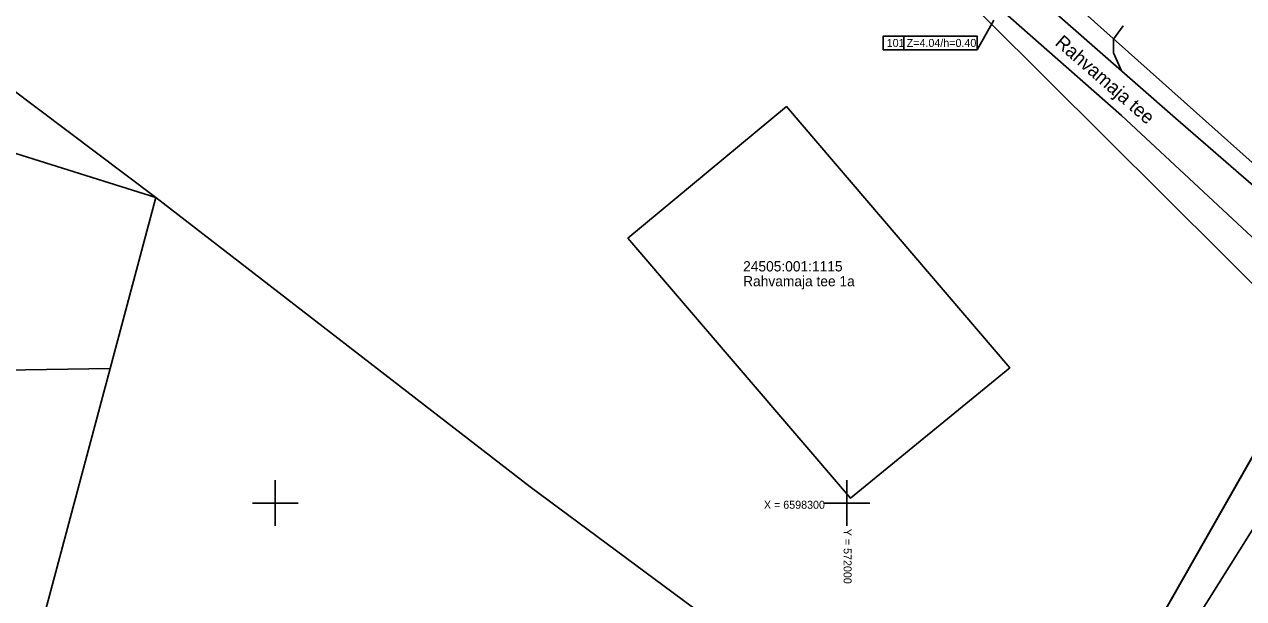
# Model space of a CAD drawing. Extents: x 567100 to 572248, y 6594598 to 6599275.
# Drawn here: x 571928 to 572034.7, y 6598291.6 to 6598341.9 of the extents above; entities that cross this region are included whole.
import ezdxf

# ---------------------------------------------------------------- set-up
doc = ezdxf.new("R2010")
doc.units = 0
for name, color, linetype in [('KOORDPUNKT', 7, 'Continuous'), ('PIIR', 7, 'Continuous'), ('TEE', 7, 'Continuous'), ('VORK', 7, 'Continuous')]:
    doc.layers.add(name, color=color, linetype=linetype)

msp = doc.modelspace()

# ---------------------------------------------------------------- linework, layer by layer
at = {"layer": 'KOORDPUNKT'}
msp.add_line((572004.98, 6598339.63), (572004.98, 6598340.83), dxfattribs=at)
msp.add_lwpolyline([(572012.86, 6598342.22), (572011.38, 6598339.63), (572003.18, 6598339.63), (572003.18, 6598340.83), (572011.38, 6598340.83), (572011.38, 6598339.63)], dxfattribs=at)
at = {"layer": 'PIIR'}
for points in [[(572038.19, 6598316.5), (571970.75, 6598383.55), (571966.04, 6598388.07), (571951.76, 6598403.06), (571926.06, 6598436.74), (571903.5, 6598464), (571902.7, 6598465.2), (571885.2, 6598501.6), (571883.8, 6598504.2), (571875.2, 6598523.6), (571874.7, 6598524.6), (571874.33, 6598525.55), (571876.34, 6598526.26), (571877.36, 6598524.21), (571883.89, 6598511.83), (571902.24, 6598477.04), (571925.04, 6598448.56), (571949.8, 6598415.4), (571979.62, 6598383.51), (572015.7, 6598347.42), (572045.18, 6598321.08), (572039.28, 6598310.74)], [(571926.06, 6598436.74), (571951.76, 6598403.06), (571966.04, 6598388.07), (571970.75, 6598383.55), (572038.19, 6598316.5), (572039.28, 6598310.74), (572015.67, 6598269.26), (571972.29, 6598301.41), (571939.55, 6598326.72), (571875.35, 6598375.04), (571877.89, 6598387.7)], [(571996.67, 6598407.99), (572064.76, 6598351.99), (572045.18, 6598321.08), (572015.7, 6598347.42), (571979.62, 6598383.51)], [(571870.11, 6598348.54), (571875.35, 6598375.04), (571939.55, 6598326.72)], [(571870.11, 6598348.54), (571939.55, 6598326.72), (571935.54, 6598311.75), (571874.33, 6598310.8), (571863.09, 6598313.22)], [(571980.83, 6598323.16), (572000.3, 6598300.44), (572014.24, 6598311.81), (571994.7, 6598334.67)], [(571980.83, 6598323.16), (571994.7, 6598334.67), (572014.24, 6598311.81), (572000.3, 6598300.44)], [(571972.29, 6598301.41), (572015.67, 6598269.26), (572008.22, 6598252.83), (571999.91, 6598229.53), (571993.2, 6598231.15), (571970.52, 6598232.15), (571917.9, 6598245.65), (571923, 6598264.86), (571935.54, 6598311.75), (571939.55, 6598326.72)], [(571874.33, 6598310.8), (571935.54, 6598311.75), (571923, 6598264.86), (571870.13, 6598289.66)]]:
    msp.add_lwpolyline(points, close=True, dxfattribs=at)
msp.add_lwpolyline([(571962.22, 6598094.18), (571979.3, 6598154.03), (571999.91, 6598229.53), (572008.22, 6598252.83), (572015.67, 6598269.26), (572045.18, 6598321.08), (572064.76, 6598351.99), (572070.88, 6598362.42), (572085.56, 6598392.3), (572086, 6598392.18), (572099.39, 6598428.8)], dxfattribs=at)
at = {"layer": 'TEE'}
for points in [[(572116.9, 6598463.95), (572114, 6598455.34), (572101.37, 6598420.81), (572091.93, 6598396.17), (572087.88, 6598387.83), (572076.13, 6598365.06), (572063.64, 6598343.35), (572051.69, 6598323.34), (572042.13, 6598308.26), (572029.56, 6598288.23), (572024.56, 6598279.62), (572016.29, 6598263.92), (572011.42, 6598252.78), (572008.67, 6598245.25), (572003.54, 6598230.14), (572000.16, 6598218.07)], [(572042.13, 6598308.26), (572042.55, 6598311.74), (572042.37, 6598314.11), (572040.41, 6598318.65), (572034.56, 6598324.06), (572024.02, 6598333.88), (572013.6, 6598343.03), (572003.3, 6598351.88), (571997.87, 6598357.6), (571987.99, 6598367.94), (571976.67, 6598379.67), (571967.41, 6598389.51), (571958.07, 6598399.49), (571955.84, 6598399.89), (571953.21, 6598399.9)], [(571988.03, 6598382.16), (571985.6, 6598378.76), (571985.98, 6598374.93), (571993.38, 6598366.75), (572004.39, 6598355.43), (572014.55, 6598346.11), (572019.1, 6598342.1), (572028.73, 6598333.66), (572037.55, 6598326.03), (572043.02, 6598321.37), (572045.18, 6598319.88), (572046.2, 6598319.63), (572047.63, 6598319.96), (572048.96, 6598320.77), (572050.67, 6598322.16), (572051.69, 6598323.34)], [(572024.17, 6598341.74), (572023.31, 6598340.57), (572023.31, 6598339.37), (572024.02, 6598337.79)]]:
    msp.add_lwpolyline(points, dxfattribs=at)
at = {"layer": 'VORK'}
for p, q in [((571950, 6598302), (571950, 6598298)), ((572000, 6598302), (572000, 6598298)), ((571948, 6598300), (571952, 6598300)), ((571998, 6598300), (572002, 6598300))]:
    msp.add_line(p, q, dxfattribs=at)

# ---------------------------------------------------------------- texts
at = {"layer": 'KOORDPUNKT'}
for s, p in [('101', (572003.48, 6598339.88)), ('Z=4.04/h=0.40', (572005.23, 6598339.88))]:
    msp.add_text(s, height=0.7, dxfattribs=at).set_placement(p)
at = {"layer": 'PIIR'}
for s, p in [('24505:001:1115', (571990.92, 6598320.25)), ('Rahvamaja tee 1a', (571990.92, 6598318.95))]:
    msp.add_text(s, height=0.9, dxfattribs=at).set_placement(p)
at = {"layer": 'TEE'}
msp.add_text('Rahvamaja tee', height=1.2, rotation=318.9831, dxfattribs=at).set_placement((572018.12, 6598340.12))
at = {"layer": 'VORK'}
msp.add_text('X = 6598300', height=0.7, dxfattribs=at).set_placement((571992.74, 6598299.5))
msp.add_text('Y = 572000 ', height=0.7, rotation=270, dxfattribs=at).set_placement((571999.71, 6598297.75))

doc.saveas('drawing.dxf')
